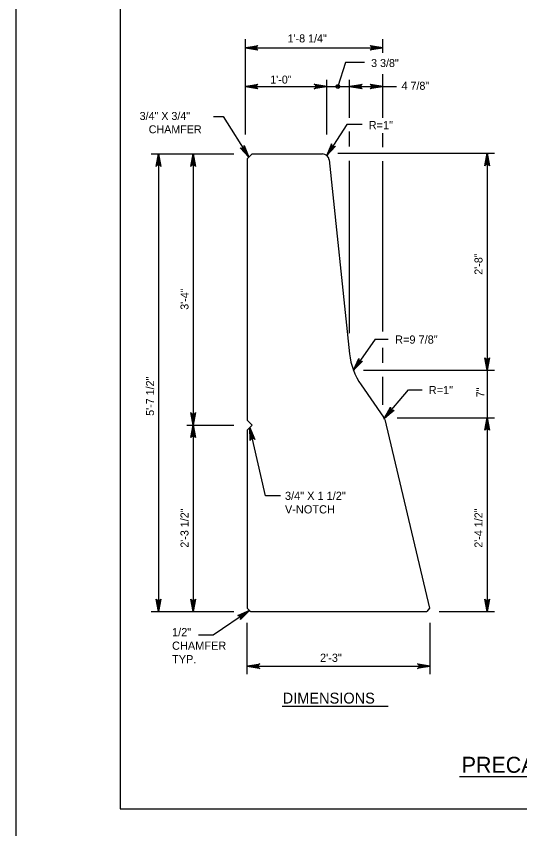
# Model space of a CAD drawing. Extents: x 638167 to 640248, y 296544 to 298920.
# Drawn here: x 638166.8 to 638355.5, y 297146 to 297450.3 of the extents above; entities that cross this region are included whole.
import ezdxf

# ---------------------------------------------------------------- set-up
doc = ezdxf.new("R2010")
doc.units = 0
for name, color, linetype in [('1', 7, 'Continuous'), ('57', 7, 'Continuous'), ('PLT-BNDY', 7, 'Continuous')]:
    doc.layers.add(name, color=color, linetype=linetype)

# ---------------------------------------------------------------- blocks, each defined once
blk = doc.blocks.new('DIMDOT')
at = {"layer": '57'}
for radius in [2, 1]:
    blk.add_circle((0, 0), radius, dxfattribs=at)

msp = doc.modelspace()

# ---------------------------------------------------------------- linework, layer by layer
at = {"layer": '1'}
for p, q in [((638205.78, 297717.48), (638205.78, 297153.48)), ((638252.69, 297406.04), (638252.69, 297441.81)), ((638304.12, 297436.62), (638304.12, 297441.81)), ((638252.69, 297438.52), (638304.12, 297438.52)), ((638290.18, 297433.06), (638287.3, 297424)), ((638297.35, 297433.06), (638290.18, 297433.06)), ((638283.17, 297406.04), (638283.17, 297426.54)), ((638291.74, 297412.34), (638291.74, 297426.54)), ((638304.12, 297412.34), (638304.12, 297428.7)), ((638252.69, 297424), (638309.27, 297424)), ((638240.7, 297412.77), (638244.28, 297412.77)), ((638244.28, 297412.77), (638253.96, 297397.51)), ((638290.63, 297409.82), (638283.21, 297398.13)), ((638296.46, 297409.82), (638290.63, 297409.82)), ((638291.74, 297401.52), (638291.74, 297407.13)), ((638304.12, 297401.34), (638304.12, 297406.58)), ((638217.38, 297398.78), (638248.34, 297398.78)), ((638220.15, 297398.78), (638220.15, 297227.33)), ((638233.06, 297398.78), (638233.06, 297227.33)), ((638255.23, 297398.78), (638253.32, 297396.88)), ((638255.23, 297398.78), (638281.51, 297398.78)), ((638287.26, 297399), (638346.09, 297399)), ((638343.24, 297399), (638343.24, 297227.33)), ((638253.32, 297396.88), (638253.32, 297299.09)), ((638284.04, 297396.51), (638291.7, 297323.92)), ((638291.74, 297331.68), (638291.74, 297396.21)), ((638304.12, 297332.31), (638304.12, 297396.1)), ((638301.35, 297329.37), (638293.14, 297317.79)), ((638301.35, 297329.37), (638306.24, 297329.37)), ((638304.12, 297320.5), (638304.12, 297326.19)), ((638296.93, 297317.72), (638346.09, 297317.72)), ((638304.12, 297304.76), (638304.12, 297315.25)), ((638296.06, 297312.21), (638304.48, 297300.12)), ((638304.71, 297299.71), (638313.77, 297310.34)), ((638313.77, 297310.34), (638318.96, 297310.34)), ((638253.32, 297299.09), (638255.23, 297297.18)), ((638304.87, 297299.25), (638321.61, 297228.57)), ((638309.61, 297299.94), (638346.09, 297299.94)), ((638230.71, 297297.18), (638248.34, 297297.18)), ((638253.32, 297295.28), (638255.23, 297297.18)), ((638253.32, 297295.28), (638253.32, 297228.6)), ((638260.2, 297270.66), (638254.27, 297296.23)), ((638265.88, 297270.66), (638260.2, 297270.66)), ((638253.32, 297228.6), (638254.59, 297227.33)), ((638321.61, 297228.57), (638320.63, 297227.33)), ((638217.38, 297227.33), (638248.34, 297227.33)), ((638254.17, 297227.76), (638240.57, 297218.52)), ((638254.59, 297227.33), (638320.63, 297227.33)), ((638325.35, 297227.33), (638346.09, 297227.33)), ((638253.32, 297203.84), (638253.32, 297223.11)), ((638321.9, 297203.84), (638321.9, 297223.11)), ((638240.57, 297218.52), (638235.09, 297218.52)), ((638253.32, 297206.85), (638321.9, 297206.85)), ((638266.39, 297191.93), (638306.13, 297191.93)), ((638332.86, 297165.59), (638596.87, 297165.59)), ((638205.78, 297153.48), (638991.78, 297153.48))]:
    msp.add_line(p, q, dxfattribs=at)
for points in [[(638252.69, 297438.52), (638257.38, 297439.4), (638257.2, 297439.27), (638257.02, 297439.15), (638256.93, 297438.99), (638256.83, 297438.83), (638256.81, 297438.68), (638256.78, 297438.52), (638256.81, 297438.36), (638256.83, 297438.2), (638256.93, 297438.05), (638257.02, 297437.89), (638257.2, 297437.76), (638257.38, 297437.64), (638252.69, 297438.52), (638257.2, 297437.76), (638257.02, 297437.89), (638252.69, 297438.52), (638256.93, 297438.05), (638256.83, 297438.2), (638252.69, 297438.52), (638256.81, 297438.36), (638256.78, 297438.52), (638252.69, 297438.52), (638256.81, 297438.68), (638256.83, 297438.83), (638252.69, 297438.52), (638256.93, 297438.99), (638257.02, 297439.15), (638252.69, 297438.52), (638257.2, 297439.27)], [(638304.12, 297438.52), (638299.42, 297437.64), (638299.6, 297437.76), (638299.78, 297437.89), (638299.88, 297438.05), (638299.97, 297438.2), (638300, 297438.36), (638300.03, 297438.52), (638300, 297438.68), (638299.97, 297438.83), (638299.88, 297438.99), (638299.78, 297439.15), (638299.6, 297439.27), (638299.42, 297439.4), (638304.12, 297438.52), (638299.6, 297439.27), (638299.78, 297439.15), (638304.12, 297438.52), (638299.88, 297438.99), (638299.97, 297438.83), (638304.12, 297438.52), (638300, 297438.68), (638300.03, 297438.52), (638304.12, 297438.52), (638300, 297438.36), (638299.97, 297438.2), (638304.12, 297438.52), (638299.88, 297438.05), (638299.78, 297437.89), (638304.12, 297438.52), (638299.6, 297437.76)], [(638252.69, 297424), (638257.38, 297424.88), (638257.2, 297424.76), (638257.02, 297424.63), (638256.93, 297424.48), (638256.83, 297424.32), (638256.81, 297424.16), (638256.78, 297424), (638256.81, 297423.85), (638256.83, 297423.69), (638256.93, 297423.53), (638257.02, 297423.37), (638257.2, 297423.25), (638257.38, 297423.12), (638252.69, 297424), (638257.2, 297423.25), (638257.02, 297423.37), (638252.69, 297424), (638256.93, 297423.53), (638256.83, 297423.69), (638252.69, 297424), (638256.81, 297423.85), (638256.78, 297424), (638252.69, 297424), (638256.81, 297424.16), (638256.83, 297424.32), (638252.69, 297424), (638256.93, 297424.48), (638257.02, 297424.63), (638252.69, 297424), (638257.2, 297424.76)], [(638283.17, 297424), (638278.47, 297423.12), (638278.65, 297423.25), (638278.83, 297423.37), (638278.92, 297423.53), (638279.02, 297423.69), (638279.04, 297423.85), (638279.07, 297424), (638279.04, 297424.16), (638279.02, 297424.32), (638278.92, 297424.48), (638278.83, 297424.63), (638278.65, 297424.76), (638278.47, 297424.88), (638283.17, 297424), (638278.65, 297424.76), (638278.83, 297424.63), (638283.17, 297424), (638278.92, 297424.48), (638279.02, 297424.32), (638283.17, 297424), (638279.04, 297424.16), (638279.07, 297424), (638283.17, 297424), (638279.04, 297423.85), (638279.02, 297423.69), (638283.17, 297424), (638278.92, 297423.53), (638278.83, 297423.37), (638283.17, 297424), (638278.65, 297423.25)], [(638291.74, 297424), (638296.44, 297424.88), (638296.25, 297424.76), (638296.07, 297424.63), (638295.98, 297424.48), (638295.89, 297424.32), (638295.86, 297424.16), (638295.83, 297424), (638295.86, 297423.85), (638295.89, 297423.69), (638295.98, 297423.53), (638296.07, 297423.37), (638296.25, 297423.25), (638296.44, 297423.12), (638291.74, 297424), (638296.25, 297423.25), (638296.07, 297423.37), (638291.74, 297424), (638295.98, 297423.53), (638295.89, 297423.69), (638291.74, 297424), (638295.86, 297423.85), (638295.83, 297424), (638291.74, 297424), (638295.86, 297424.16), (638295.89, 297424.32), (638291.74, 297424), (638295.98, 297424.48), (638296.07, 297424.63), (638291.74, 297424), (638296.25, 297424.76)], [(638304.12, 297424), (638299.42, 297423.12), (638299.6, 297423.25), (638299.78, 297423.37), (638299.88, 297423.53), (638299.97, 297423.69), (638300, 297423.85), (638300.03, 297424), (638300, 297424.16), (638299.97, 297424.32), (638299.88, 297424.48), (638299.78, 297424.63), (638299.6, 297424.76), (638299.42, 297424.88), (638304.12, 297424), (638299.6, 297424.76), (638299.78, 297424.63), (638304.12, 297424), (638299.88, 297424.48), (638299.97, 297424.32), (638304.12, 297424), (638300, 297424.16), (638300.03, 297424), (638304.12, 297424), (638300, 297423.85), (638299.97, 297423.69), (638304.12, 297424), (638299.88, 297423.53), (638299.78, 297423.37), (638304.12, 297424), (638299.6, 297423.25)], [(638253.96, 297397.51), (638250.7, 297401.01), (638250.9, 297400.92), (638251.1, 297400.84), (638251.28, 297400.84), (638251.47, 297400.85), (638251.61, 297400.91), (638251.76, 297400.97), (638251.88, 297401.08), (638252, 297401.19), (638252.08, 297401.35), (638252.16, 297401.51), (638252.17, 297401.73), (638252.18, 297401.95), (638253.96, 297397.51), (638252.17, 297401.73), (638252.16, 297401.51), (638253.96, 297397.51), (638252.08, 297401.35), (638252, 297401.19), (638253.96, 297397.51), (638251.88, 297401.08), (638251.76, 297400.97), (638253.96, 297397.51), (638251.61, 297400.91), (638251.47, 297400.85), (638253.96, 297397.51), (638251.28, 297400.84), (638251.1, 297400.84), (638253.96, 297397.51), (638250.9, 297400.92)], [(638283.21, 297398.13), (638286.47, 297401.63), (638286.27, 297401.54), (638286.07, 297401.46), (638285.88, 297401.46), (638285.7, 297401.47), (638285.55, 297401.53), (638285.41, 297401.59), (638285.29, 297401.7), (638285.17, 297401.8), (638285.09, 297401.97), (638285, 297402.13), (638284.99, 297402.35), (638284.99, 297402.57), (638283.21, 297398.13), (638284.99, 297402.35), (638285, 297402.13), (638283.21, 297398.13), (638285.09, 297401.97), (638285.17, 297401.8), (638283.21, 297398.13), (638285.29, 297401.7), (638285.41, 297401.59), (638283.21, 297398.13), (638285.55, 297401.53), (638285.7, 297401.47), (638283.21, 297398.13), (638285.88, 297401.46), (638286.07, 297401.46), (638283.21, 297398.13), (638286.27, 297401.54)], [(638220.15, 297398.78), (638221.03, 297394.09), (638220.9, 297394.27), (638220.78, 297394.45), (638220.62, 297394.54), (638220.46, 297394.64), (638220.31, 297394.66), (638220.15, 297394.69), (638219.99, 297394.66), (638219.83, 297394.64), (638219.68, 297394.54), (638219.52, 297394.45), (638219.39, 297394.27), (638219.27, 297394.09), (638220.15, 297398.78), (638219.39, 297394.27), (638219.52, 297394.45), (638220.15, 297398.78), (638219.68, 297394.54), (638219.83, 297394.64), (638220.15, 297398.78), (638219.99, 297394.66), (638220.15, 297394.69), (638220.15, 297398.78), (638220.31, 297394.66), (638220.46, 297394.64), (638220.15, 297398.78), (638220.62, 297394.54), (638220.78, 297394.45), (638220.15, 297398.78), (638220.9, 297394.27)], [(638233.06, 297398.78), (638233.94, 297394.09), (638233.82, 297394.27), (638233.69, 297394.45), (638233.53, 297394.54), (638233.38, 297394.64), (638233.22, 297394.66), (638233.06, 297394.69), (638232.9, 297394.66), (638232.75, 297394.64), (638232.59, 297394.54), (638232.43, 297394.45), (638232.31, 297394.27), (638232.18, 297394.09), (638233.06, 297398.78), (638232.31, 297394.27), (638232.43, 297394.45), (638233.06, 297398.78), (638232.59, 297394.54), (638232.75, 297394.64), (638233.06, 297398.78), (638232.9, 297394.66), (638233.06, 297394.69), (638233.06, 297398.78), (638233.22, 297394.66), (638233.38, 297394.64), (638233.06, 297398.78), (638233.53, 297394.54), (638233.69, 297394.45), (638233.06, 297398.78), (638233.82, 297394.27)], [(638343.24, 297399), (638344.12, 297394.3), (638344, 297394.48), (638343.87, 297394.66), (638343.71, 297394.76), (638343.56, 297394.85), (638343.4, 297394.88), (638343.24, 297394.9), (638343.08, 297394.88), (638342.93, 297394.85), (638342.77, 297394.76), (638342.61, 297394.66), (638342.49, 297394.48), (638342.36, 297394.3), (638343.24, 297399), (638342.49, 297394.48), (638342.61, 297394.66), (638343.24, 297399), (638342.77, 297394.76), (638342.93, 297394.85), (638343.24, 297399), (638343.08, 297394.88), (638343.24, 297394.9), (638343.24, 297399), (638343.4, 297394.88), (638343.56, 297394.85), (638343.24, 297399), (638343.71, 297394.76), (638343.87, 297394.66), (638343.24, 297399), (638344, 297394.48)], [(638293.14, 297317.79), (638295.14, 297322.13), (638295.13, 297321.91), (638295.13, 297321.69), (638295.21, 297321.52), (638295.28, 297321.36), (638295.39, 297321.24), (638295.51, 297321.13), (638295.65, 297321.06), (638295.79, 297320.99), (638295.98, 297320.98), (638296.16, 297320.96), (638296.37, 297321.04), (638296.57, 297321.11), (638293.14, 297317.79), (638296.37, 297321.04), (638296.16, 297320.96), (638293.14, 297317.79), (638295.98, 297320.98), (638295.79, 297320.99), (638293.14, 297317.79), (638295.65, 297321.06), (638295.51, 297321.13), (638293.14, 297317.79), (638295.39, 297321.24), (638295.28, 297321.36), (638293.14, 297317.79), (638295.21, 297321.52), (638295.13, 297321.69), (638293.14, 297317.79), (638295.13, 297321.91)], [(638343.24, 297317.72), (638342.36, 297322.42), (638342.49, 297322.24), (638342.61, 297322.05), (638342.77, 297321.96), (638342.93, 297321.87), (638343.08, 297321.84), (638343.24, 297321.81), (638343.4, 297321.84), (638343.56, 297321.87), (638343.71, 297321.96), (638343.87, 297322.05), (638344, 297322.24), (638344.12, 297322.42), (638343.24, 297317.72), (638344, 297322.24), (638343.87, 297322.05), (638343.24, 297317.72), (638343.71, 297321.96), (638343.56, 297321.87), (638343.24, 297317.72), (638343.4, 297321.84), (638343.24, 297321.81), (638343.24, 297317.72), (638343.08, 297321.84), (638342.93, 297321.87), (638343.24, 297317.72), (638342.77, 297321.96), (638342.61, 297322.05), (638343.24, 297317.72), (638342.49, 297322.24)], [(638233.06, 297297.18), (638232.18, 297301.88), (638232.31, 297301.7), (638232.43, 297301.52), (638232.59, 297301.43), (638232.75, 297301.33), (638232.9, 297301.31), (638233.06, 297301.28), (638233.22, 297301.31), (638233.38, 297301.33), (638233.53, 297301.43), (638233.69, 297301.52), (638233.82, 297301.7), (638233.94, 297301.88), (638233.06, 297297.18), (638233.82, 297301.7), (638233.69, 297301.52), (638233.06, 297297.18), (638233.53, 297301.43), (638233.38, 297301.33), (638233.06, 297297.18), (638233.22, 297301.31), (638233.06, 297301.28), (638233.06, 297297.18), (638232.9, 297301.31), (638232.75, 297301.33), (638233.06, 297297.18), (638232.59, 297301.43), (638232.43, 297301.52), (638233.06, 297297.18), (638232.31, 297301.7)], [(638304.71, 297299.71), (638307.09, 297303.85), (638307.07, 297303.63), (638307.05, 297303.41), (638307.11, 297303.24), (638307.16, 297303.07), (638307.27, 297302.95), (638307.37, 297302.82), (638307.51, 297302.74), (638307.64, 297302.66), (638307.82, 297302.63), (638308.01, 297302.6), (638308.22, 297302.65), (638308.43, 297302.71), (638304.71, 297299.71), (638308.22, 297302.65), (638308.01, 297302.6), (638304.71, 297299.71), (638307.82, 297302.63), (638307.64, 297302.66), (638304.71, 297299.71), (638307.51, 297302.74), (638307.37, 297302.82), (638304.71, 297299.71), (638307.27, 297302.95), (638307.16, 297303.07), (638304.71, 297299.71), (638307.11, 297303.24), (638307.05, 297303.41), (638304.71, 297299.71), (638307.07, 297303.63)], [(638343.24, 297299.94), (638344.12, 297295.24), (638344, 297295.42), (638343.87, 297295.6), (638343.71, 297295.7), (638343.56, 297295.79), (638343.4, 297295.82), (638343.24, 297295.84), (638343.08, 297295.82), (638342.93, 297295.79), (638342.77, 297295.7), (638342.61, 297295.6), (638342.49, 297295.42), (638342.36, 297295.24), (638343.24, 297299.94), (638342.49, 297295.42), (638342.61, 297295.6), (638343.24, 297299.94), (638342.77, 297295.7), (638342.93, 297295.79), (638343.24, 297299.94), (638343.08, 297295.82), (638343.24, 297295.84), (638343.24, 297299.94), (638343.4, 297295.82), (638343.56, 297295.79), (638343.24, 297299.94), (638343.71, 297295.7), (638343.87, 297295.6), (638343.24, 297299.94), (638344, 297295.42)], [(638233.06, 297297.18), (638233.94, 297292.49), (638233.82, 297292.67), (638233.69, 297292.85), (638233.53, 297292.94), (638233.38, 297293.04), (638233.22, 297293.06), (638233.06, 297293.09), (638232.9, 297293.06), (638232.75, 297293.04), (638232.59, 297292.94), (638232.43, 297292.85), (638232.31, 297292.67), (638232.18, 297292.49), (638233.06, 297297.18), (638232.31, 297292.67), (638232.43, 297292.85), (638233.06, 297297.18), (638232.59, 297292.94), (638232.75, 297293.04), (638233.06, 297297.18), (638232.9, 297293.06), (638233.06, 297293.09), (638233.06, 297297.18), (638233.22, 297293.06), (638233.38, 297293.04), (638233.06, 297297.18), (638233.53, 297292.94), (638233.69, 297292.85), (638233.06, 297297.18), (638233.82, 297292.67)], [(638254.27, 297296.23), (638256.19, 297291.85), (638256.03, 297292), (638255.87, 297292.15), (638255.69, 297292.21), (638255.52, 297292.26), (638255.36, 297292.25), (638255.2, 297292.24), (638255.05, 297292.18), (638254.9, 297292.12), (638254.77, 297291.99), (638254.64, 297291.87), (638254.56, 297291.66), (638254.47, 297291.46), (638254.27, 297296.23), (638254.56, 297291.66), (638254.64, 297291.87), (638254.27, 297296.23), (638254.77, 297291.99), (638254.9, 297292.12), (638254.27, 297296.23), (638255.05, 297292.18), (638255.2, 297292.24), (638254.27, 297296.23), (638255.36, 297292.25), (638255.52, 297292.26), (638254.27, 297296.23), (638255.69, 297292.21), (638255.87, 297292.15), (638254.27, 297296.23), (638256.03, 297292)], [(638220.15, 297227.33), (638219.27, 297232.03), (638219.39, 297231.85), (638219.52, 297231.67), (638219.68, 297231.58), (638219.83, 297231.48), (638219.99, 297231.46), (638220.15, 297231.43), (638220.31, 297231.46), (638220.46, 297231.48), (638220.62, 297231.58), (638220.78, 297231.67), (638220.9, 297231.85), (638221.03, 297232.03), (638220.15, 297227.33), (638220.9, 297231.85), (638220.78, 297231.67), (638220.15, 297227.33), (638220.62, 297231.58), (638220.46, 297231.48), (638220.15, 297227.33), (638220.31, 297231.46), (638220.15, 297231.43), (638220.15, 297227.33), (638219.99, 297231.46), (638219.83, 297231.48), (638220.15, 297227.33), (638219.68, 297231.58), (638219.52, 297231.67), (638220.15, 297227.33), (638219.39, 297231.85)], [(638233.06, 297227.33), (638232.18, 297232.03), (638232.31, 297231.85), (638232.43, 297231.67), (638232.59, 297231.58), (638232.75, 297231.48), (638232.9, 297231.46), (638233.06, 297231.43), (638233.22, 297231.46), (638233.38, 297231.48), (638233.53, 297231.58), (638233.69, 297231.67), (638233.82, 297231.85), (638233.94, 297232.03), (638233.06, 297227.33), (638233.82, 297231.85), (638233.69, 297231.67), (638233.06, 297227.33), (638233.53, 297231.58), (638233.38, 297231.48), (638233.06, 297227.33), (638233.22, 297231.46), (638233.06, 297231.43), (638233.06, 297227.33), (638232.9, 297231.46), (638232.75, 297231.48), (638233.06, 297227.33), (638232.59, 297231.58), (638232.43, 297231.67), (638233.06, 297227.33), (638232.31, 297231.85)], [(638343.24, 297227.33), (638342.36, 297232.03), (638342.49, 297231.85), (638342.61, 297231.67), (638342.77, 297231.58), (638342.93, 297231.48), (638343.08, 297231.46), (638343.24, 297231.43), (638343.4, 297231.46), (638343.56, 297231.48), (638343.71, 297231.58), (638343.87, 297231.67), (638344, 297231.85), (638344.12, 297232.03), (638343.24, 297227.33), (638344, 297231.85), (638343.87, 297231.67), (638343.24, 297227.33), (638343.71, 297231.58), (638343.56, 297231.48), (638343.24, 297227.33), (638343.4, 297231.46), (638343.24, 297231.43), (638343.24, 297227.33), (638343.08, 297231.46), (638342.93, 297231.48), (638343.24, 297227.33), (638342.77, 297231.58), (638342.61, 297231.67), (638343.24, 297227.33), (638342.49, 297231.85)], [(638254.17, 297227.76), (638250.78, 297224.39), (638250.86, 297224.6), (638250.93, 297224.8), (638250.92, 297224.98), (638250.91, 297225.17), (638250.85, 297225.31), (638250.78, 297225.46), (638250.67, 297225.57), (638250.56, 297225.69), (638250.39, 297225.77), (638250.23, 297225.84), (638250.01, 297225.85), (638249.79, 297225.85), (638254.17, 297227.76), (638250.01, 297225.85), (638250.23, 297225.84), (638254.17, 297227.76), (638250.39, 297225.77), (638250.56, 297225.69), (638254.17, 297227.76), (638250.67, 297225.57), (638250.78, 297225.46), (638254.17, 297227.76), (638250.85, 297225.31), (638250.91, 297225.17), (638254.17, 297227.76), (638250.92, 297224.98), (638250.93, 297224.8), (638254.17, 297227.76), (638250.86, 297224.6)], [(638253.32, 297206.85), (638258.02, 297207.73), (638257.84, 297207.6), (638257.66, 297207.48), (638257.56, 297207.32), (638257.47, 297207.16), (638257.44, 297207.01), (638257.42, 297206.85), (638257.44, 297206.69), (638257.47, 297206.53), (638257.56, 297206.38), (638257.66, 297206.22), (638257.84, 297206.09), (638258.02, 297205.97), (638253.32, 297206.85), (638257.84, 297206.09), (638257.66, 297206.22), (638253.32, 297206.85), (638257.56, 297206.38), (638257.47, 297206.53), (638253.32, 297206.85), (638257.44, 297206.69), (638257.42, 297206.85), (638253.32, 297206.85), (638257.44, 297207.01), (638257.47, 297207.16), (638253.32, 297206.85), (638257.56, 297207.32), (638257.66, 297207.48), (638253.32, 297206.85), (638257.84, 297207.6)], [(638321.9, 297206.85), (638317.2, 297205.97), (638317.38, 297206.09), (638317.56, 297206.22), (638317.66, 297206.38), (638317.75, 297206.53), (638317.78, 297206.69), (638317.81, 297206.85), (638317.78, 297207.01), (638317.75, 297207.16), (638317.66, 297207.32), (638317.56, 297207.48), (638317.38, 297207.6), (638317.2, 297207.73), (638321.9, 297206.85), (638317.38, 297207.6), (638317.56, 297207.48), (638321.9, 297206.85), (638317.66, 297207.32), (638317.75, 297207.16), (638321.9, 297206.85), (638317.78, 297207.01), (638317.81, 297206.85), (638321.9, 297206.85), (638317.78, 297206.69), (638317.75, 297206.53), (638321.9, 297206.85), (638317.66, 297206.38), (638317.56, 297206.22), (638321.9, 297206.85), (638317.38, 297206.09)]]:
    msp.add_lwpolyline(points, dxfattribs=at)
for centre, radius, start, end in [((638281.51, 297396.24), 2.54, 6.0207, 90), ((638316.64, 297326.55), 25.08, 186.0207, 214.8545), ((638302.39, 297298.67), 2.54, 13.3245, 34.8545)]:
    msp.add_arc(centre, radius, start, end, dxfattribs=at)
at = {"layer": 'PLT-BNDY'}
msp.add_lwpolyline([(638166.78, 297732.48), (639007.78, 297732.48), (639007.78, 297138.48), (638166.78, 297138.48)], close=True, dxfattribs=at)

# ---------------------------------------------------------------- block references
at = {"layer": '1', "xscale": 0.349999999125, "yscale": 0.349999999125}
msp.add_blockref('DIMDOT', (638287.3, 297424), dxfattribs=at)

# ---------------------------------------------------------------- texts
at = {"layer": '1'}
for s, height, p in [('1\'-8 1/4"', 3, (638268.5, 297440.54)), ('3 3/8"', 3, (638299.79, 297431.32)), ('1\'-0"', 3, (638261.99, 297425.11)), ('4 7/8"', 3, (638311.2, 297422.79)), ('3/4" X 3/4"', 3, (638213.03, 297411.49)), ('R=1"', 3.072, (638298.88, 297408.03)), ('CHAMFER', 3, (638216.44, 297406.49)), ('R=9 7/8"', 3.072, (638308.77, 297327.7)), ('R=1"', 3.072, (638321.38, 297308.78)), ('3/4" X 1 1/2"', 3.072, (638267.5, 297269.16)), ('V-NOTCH', 3.072, (638267.5, 297264.09)), ('1/2"', 3.072, (638225.18, 297218.09)), ('CHAMFER', 3.072, (638225.18, 297213.02)), ('TYP.', 3.072, (638225.18, 297207.95)), ('2\'-3"', 3.072, (638280.63, 297208.49)), ('DIMENSIONS', 4.08, (638266.64, 297192.88)), ('PRECAST 42" F-SHAPE CONCRETE BARRIER DETAILS', 6, (638333.75, 297166.93))]:
    msp.add_text(s, height=height, dxfattribs=at).set_placement(p)
for s, p in [('2\'-8"', (638341.53, 297353.51)), ('3\'-4"', (638231.35, 297340.39)), ('5\'-7 1/2"', (638218.44, 297300.66)), ('7"', (638342.23, 297307.6)), ('2\'-3 1/2"', (638231.35, 297251.26)), ('2\'-4 1/2"', (638341.53, 297251.26))]:
    msp.add_text(s, height=3, rotation=90, dxfattribs=at).set_placement(p)

doc.saveas('drawing.dxf')
